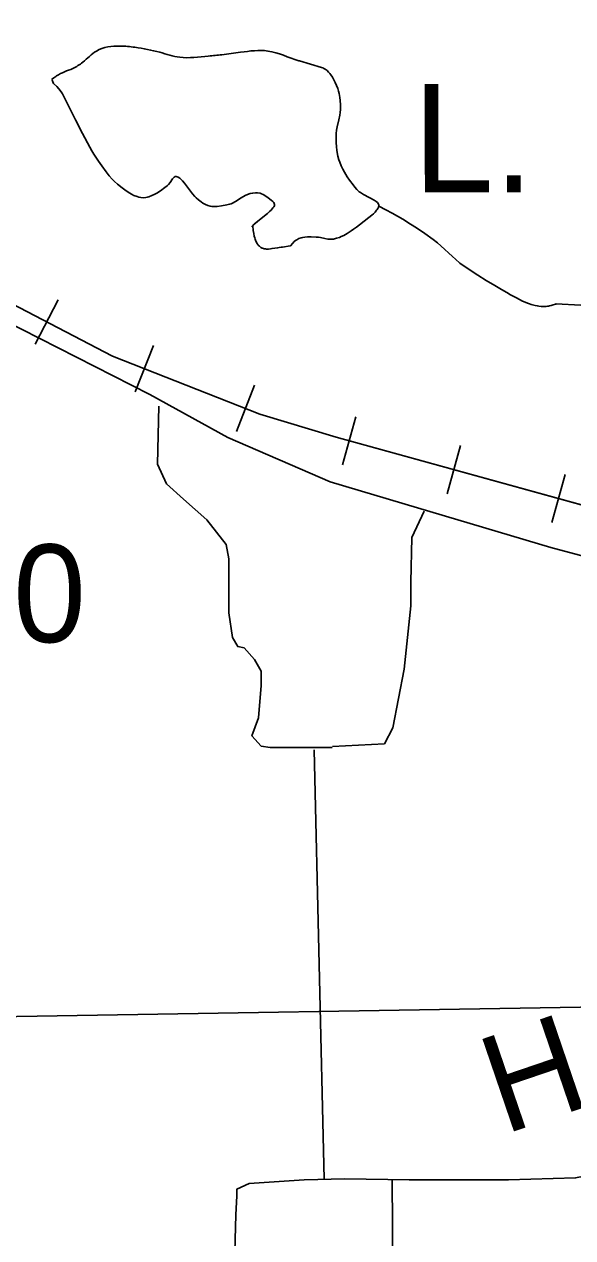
# Model space of a CAD drawing. Extents: x 2480962 to 2688785, y 277103 to 599240.
# Drawn here: x 2525594 to 2528120, y 441764 to 447355 of the extents above; entities that cross this region are included whole.
import ezdxf

# ---------------------------------------------------------------- set-up
doc = ezdxf.new("R2010")
doc.units = 0
for name, color, linetype in [('Lakes and Ponds', 7, 'Continuous'), ('Lakes and Ponds Text', 7, 'Continuous'), ('Local Roads Improved', 7, 'Continuous'), ('Local Roads Paved', 7, 'Continuous'), ('Narrow River Creek and Branch and Slough', 7, 'Continuous'), ('Railroads', 7, 'Continuous'), ('Section Lines', 7, 'Continuous'), ('Section Numbers', 7, 'Continuous'), ('Uninventoried Roads and Features', 7, 'Continuous')]:
    doc.layers.add(name, color=color, linetype=linetype)

msp = doc.modelspace()

# ---------------------------------------------------------------- linework, layer by layer
at = {"layer": 'Lakes and Ponds'}
msp.add_line((2526861.484, 447186.06), (2526858.284, 447187.027), dxfattribs=at)
for points in [[(2526858.284, 447187.027), (2526859.884, 447186.543), (2526861.484, 447186.06), (2526911.927, 447171.167), (2526962.384, 447156.13), (2526968.734, 447153.827), (2526974.397, 447151.148), (2526979.46, 447148.209), (2526988.34, 447141.68), (2526995.492, 447134.993), (2527001.305, 447128.495), (2527006.071, 447122.38), (2527013.745, 447110.879), (2527018.988, 447101.732), (2527026.115, 447087.462), (2527032.469, 447072.893), (2527037.664, 447059.085), (2527041.427, 447046.994), (2527044.148, 447036.411), (2527047.695, 447017.886), (2527049.403, 447003.994), (2527050.555, 446983.167), (2527050.167, 446962.368), (2527048.85, 446948.472), (2527046.909, 446936.313), (2527042.406, 446915.038), (2527035.203, 446883.124), (2527032.442, 446867.166), (2527030.886, 446851.207), (2527030.345, 446836.159), (2527030.547, 446809.675), (2527031.855, 446789.738), (2527033.598, 446774.774), (2527035.379, 446763.559), (2527038.884, 446746.768), (2527043.477, 446730.038), (2527046.726, 446720.31), (2527053.889, 446702.464), (2527061.149, 446687.29), (2527068.138, 446674.366), (2527081.48, 446652.582), (2527092.138, 446636.975), (2527108.62, 446614.809), (2527116.874, 446604.312), (2527125.008, 446594.222), (2527130.262, 446588.7), (2527136.262, 446583.725), (2527142.666, 446579.217), (2527156.173, 446571.106), (2527181.911, 446557.652), (2527191.366, 446552.738), (2527199.203, 446548.452), (2527205.573, 446544.694), (2527210.669, 446541.386), (2527214.694, 446538.467), (2527220.585, 446533.284), (2527223.888, 446529.314), (2527225.652, 446526.279), (2527227.022, 446521.619), (2527227.085, 446519.233), (2527226.702, 446516.807), (2527224.99, 446511.71), (2527222.614, 446506.843), (2527219.763, 446502.212), (2527216.587, 446497.818), (2527209.465, 446489.47), (2527202.16, 446482.078), (2527195.095, 446475.573), (2527181.594, 446464.167), (2527159.868, 446447.229), (2527138.305, 446430.844), (2527123.61, 446419.649), (2527110.941, 446410.326), (2527099.91, 446402.607), (2527080.499, 446390.285), (2527065.651, 446382.202), (2527054.242, 446376.89), (2527045.484, 446373.367), (2527031.953, 446368.884), (2527017.861, 446365.442), (2527007.946, 446364.324), (2526999.263, 446364.566), (2526991.663, 446365.484), (2526978.356, 446368.103), (2526958.394, 446372.544), (2526948.416, 446374.091), (2526938.444, 446374.631), (2526915.968, 446375.149), (2526899.102, 446375.412), (2526886.47, 446374.716), (2526877.015, 446373.344), (2526869.94, 446371.688), (2526859.356, 446367.983), (2526854.079, 446365.496), (2526848.815, 446362.534), (2526842.509, 446358.164), (2526837.685, 446354.031), (2526830.37, 446346.31), (2526820.661, 446334.25), (2526819.323, 446333.649), (2526782.784, 446328.137)], [(2526646.039, 446425.819), (2526658.262, 446437.761), (2526670.223, 446448.061), (2526714.241, 446483.51), (2526724.109, 446492.337), (2526730.805, 446498.977), (2526739.385, 446508.988), (2526742.891, 446514.027), (2526745.8, 446519.091), (2526746.772, 446521.868), (2526746.947, 446524.526), (2526745.557, 446529.628), (2526742.746, 446534.186), (2526739.273, 446538.22), (2526731.44, 446545.317), (2526717.225, 446555.832), (2526702.745, 446565.849), (2526694.209, 446571.017), (2526686.59, 446574.318), (2526679.853, 446576.363), (2526668.015, 446578.293), (2526659.195, 446578.57), (2526646.251, 446577.517), (2526633.894, 446575.22), (2526621.885, 446571.341), (2526611.57, 446566.426), (2526593.778, 446555.647), (2526567.121, 446538.356), (2526553.532, 446531.15), (2526546.617, 446528.299), (2526539.599, 446526.099), (2526526.373, 446522.8), (2526501.907, 446517.876), (2526483.023, 446515.703), (2526468.878, 446515.383), (2526458.413, 446516.071), (2526450.703, 446517.19), (2526439.445, 446519.96), (2526428.662, 446524.19), (2526416.911, 446530.7), (2526408.512, 446536.377), (2526396.675, 446545.638), (2526385.871, 446555.12), (2526380.083, 446560.792), (2526369.294, 446573.138), (2526331.905, 446622.614), (2526322.575, 446633.564), (2526315.563, 446640.682), (2526310.292, 446645.242), (2526302.36, 446650.583), (2526298.381, 446652.487), (2526294.391, 446653.821), (2526291.832, 446654.047), (2526289.439, 446653.515), (2526284.96, 446650.849), (2526281.04, 446647.057), (2526277.603, 446642.898), (2526265.428, 446625.472), (2526259.2, 446617.225), (2526256.037, 446613.741), (2526252.835, 446610.885), (2526242.01, 446602.616), (2526221.304, 446587.753), (2526204.728, 446577.18), (2526191.942, 446570.077), (2526182.253, 446565.429), (2526167.711, 446559.868), (2526160.493, 446557.843), (2526153.345, 446556.398), (2526141.627, 446555.601), (2526131.132, 446556.512), (2526121.825, 446558.411), (2526113.627, 446560.831), (2526099.262, 446566.555), (2526088.563, 446571.903), (2526072.811, 446581.243), (2526057.64, 446591.695), (2526044.87, 446601.291), (2526024.158, 446618.199), (2526009.835, 446631.245), (2525999.686, 446641.387), (2525985.285, 446657.4), (2525971.707, 446674.659), (2525951.274, 446702.688), (2525936.384, 446723.807), (2525915.165, 446756.045), (2525905.218, 446772.57), (2525895.81, 446789.461), (2525862.82, 446852.131), (2525830.304, 446914.997), (2525803.064, 446969.934), (2525775.627, 447024.887), (2525769.747, 447035.101), (2525764.017, 447043.564), (2525752.875, 447057.546), (2525743.757, 447067.548), (2525729.192, 447082.184), (2525722.16, 447096.89)], [(2526782.784, 446328.137), (2526782.582, 446328.037), (2526777.636, 446327.734), (2526767.759, 446326.652), (2526761.183, 446325.674), (2526734.928, 446321.262), (2526727.433, 446320.286), (2526718.869, 446319.57), (2526714.3, 446319.416), (2526709.425, 446319.46), (2526705.719, 446319.724), (2526701.999, 446320.268), (2526699.523, 446320.783), (2526696.241, 446321.659), (2526691.929, 446323.155), (2526689.512, 446324.176), (2526686.803, 446325.488), (2526683.794, 446327.175), (2526680.487, 446329.342), (2526676.913, 446332.126), (2526675.109, 446333.742), (2526673.271, 446335.565), (2526671.417, 446337.622), (2526669.571, 446339.94), (2526667.762, 446342.553), (2526666.03, 446345.496), (2526662.525, 446352.542), (2526659.544, 446359.602), (2526657.817, 446364.317), (2526655.803, 446370.617), (2526653.564, 446379.038), (2526651.211, 446390.314), (2526648.816, 446405.444), (2526646.039, 446425.819)]]:
    msp.add_lwpolyline(points, dxfattribs=at)
msp.add_spline([(2525719.87, 447100.964), (2525739.718, 447114.459), (2525743.323, 447117.118), (2525817.751, 447151.492), (2525863.554, 447180.137), (2525926.532, 447231.698), (2526035.312, 447254.614), (2526104.015, 447248.885), (2526218.521, 447225.969), (2526310.126, 447203.053), (2526441.807, 447208.782), (2526504.785, 447214.511), (2526590.664, 447225.969), (2526716.621, 447231.698), (2526858.284, 447187.027), (2526861.484, 447186.06)], degree=3, dxfattribs=at)
at = {"layer": 'Local Roads Improved'}
msp.add_lwpolyline([(2527435.886, 445112.129), (2527379.234, 444990.108), (2527374.876, 444785.288), (2527374.876, 444676.341), (2527344.371, 444384.364), (2527292.076, 444114.176), (2527252.855, 444040.092), (2527013.172, 444027.018)], dxfattribs=at)
at = {"layer": 'Local Roads Paved'}
msp.add_line((2526928.829, 444011.457), (2526975.586, 442034.925), dxfattribs=at)
for points in [[(2531584.991, 436471.544), (2531655.475, 437408.984), (2531676.62, 437909.422), (2531648.427, 438374.618), (2531627.281, 439368.445), (2531613.185, 440094.432), (2531606.136, 440707.645), (2531549.749, 442695.3), (2531535.652, 443893.531), (2531514.507, 443964.015), (2530992.924, 444119.081), (2530471.34, 444274.146), (2529047.559, 444668.857), (2528018.49, 444943.746), (2527405.277, 445127.005), (2527003.517, 445246.828), (2526531.273, 445451.232), (2526171.804, 445648.588), (2525410.574, 446036.251), (2524938.33, 446311.139), (2524423.795, 446564.883), (2523387.678, 447114.659), (2522922.482, 447375.451), (2522400.899, 447657.388)], [(2527012.21, 444023.368), (2526726.333, 444023.368), (2526684.643, 444029.324), (2526642.953, 444076.97), (2526672.731, 444160.351), (2526684.643, 444309.245), (2526684.643, 444374.758), (2526654.864, 444428.36), (2526607.218, 444481.962), (2526577.439, 444487.918), (2526553.616, 444529.608), (2526535.749, 444642.768), (2526535.749, 444892.91), (2526523.837, 444958.423), (2526434.501, 445071.583), (2526327.297, 445166.875), (2526249.872, 445238.344), (2526208.182, 445327.68), (2526214.138, 445595.69)], [(2526564.311, 441699.913), (2526568.669, 441869.87), (2526573.027, 441957.028), (2526573.027, 441987.533), (2526629.679, 442013.68), (2526882.436, 442031.112), (2527069.825, 442035.47), (2527366.16, 442031.112), (2527823.737, 442031.112), (2528133.146, 442039.827), (2528220.303, 442057.259), (2528830.406, 442253.363), (2529144.173, 442340.521), (2529396.929, 442379.742), (2529845.791, 442405.889), (2529972.169, 442405.889), (2530115.979, 442414.605), (2530220.568, 442414.605), (2530290.294, 442371.026), (2530386.167, 442314.374), (2530564.84, 442275.153), (2530891.68, 442240.29), (2531113.932, 442227.216), (2531567.151, 442314.374)], [(2527287.718, 442031.112), (2527296.434, 440985.222)]]:
    msp.add_lwpolyline(points, dxfattribs=at)
at = {"layer": 'Narrow River Creek and Branch and Slough'}
for points in [[(2526858.284, 447187.027), (2526859.884, 447186.543), (2526861.484, 447186.06), (2526911.927, 447171.167), (2526962.384, 447156.13), (2526968.734, 447153.827), (2526974.397, 447151.148), (2526979.46, 447148.209), (2526988.34, 447141.68), (2526995.492, 447134.993), (2527001.305, 447128.495), (2527006.071, 447122.38), (2527013.745, 447110.879), (2527018.988, 447101.732), (2527026.115, 447087.462), (2527032.469, 447072.893), (2527037.664, 447059.085), (2527041.427, 447046.994), (2527044.148, 447036.411), (2527047.695, 447017.886), (2527049.403, 447003.994), (2527050.555, 446983.167), (2527050.167, 446962.368), (2527048.85, 446948.472), (2527046.909, 446936.313), (2527042.406, 446915.038), (2527035.203, 446883.124), (2527032.442, 446867.166), (2527030.886, 446851.207), (2527030.345, 446836.159), (2527030.547, 446809.675), (2527031.855, 446789.738), (2527033.598, 446774.774), (2527035.379, 446763.559), (2527038.884, 446746.768), (2527043.477, 446730.038), (2527046.726, 446720.31), (2527053.889, 446702.464), (2527061.149, 446687.29), (2527068.138, 446674.366), (2527081.48, 446652.582), (2527092.138, 446636.975), (2527108.62, 446614.809), (2527116.874, 446604.312), (2527125.008, 446594.222), (2527130.262, 446588.7), (2527136.262, 446583.725), (2527142.666, 446579.217), (2527156.173, 446571.106), (2527181.911, 446557.652), (2527191.366, 446552.738), (2527199.203, 446548.452), (2527205.573, 446544.694), (2527210.669, 446541.386), (2527214.694, 446538.467), (2527220.585, 446533.284), (2527223.888, 446529.314), (2527225.652, 446526.279), (2527227.022, 446521.619), (2527227.085, 446519.233), (2527226.702, 446516.807), (2527224.99, 446511.71), (2527222.614, 446506.843), (2527219.763, 446502.212), (2527216.587, 446497.818), (2527209.465, 446489.47), (2527202.16, 446482.078), (2527195.095, 446475.573), (2527181.594, 446464.167), (2527159.868, 446447.229), (2527138.305, 446430.844), (2527123.61, 446419.649), (2527110.941, 446410.326), (2527099.91, 446402.607), (2527080.499, 446390.285), (2527065.651, 446382.202), (2527054.242, 446376.89), (2527045.484, 446373.367), (2527031.953, 446368.884), (2527017.861, 446365.442), (2527007.946, 446364.324), (2526999.263, 446364.566), (2526991.663, 446365.484), (2526978.356, 446368.103), (2526958.394, 446372.544), (2526948.416, 446374.091), (2526938.444, 446374.631), (2526915.968, 446375.149), (2526899.102, 446375.412), (2526886.47, 446374.716), (2526877.015, 446373.344), (2526869.94, 446371.688), (2526859.356, 446367.983), (2526854.079, 446365.496), (2526848.815, 446362.534), (2526842.509, 446358.164), (2526837.685, 446354.031), (2526830.37, 446346.31), (2526820.661, 446334.25), (2526819.323, 446333.649), (2526782.784, 446328.137)], [(2526641.461, 446421.346), (2526653.684, 446433.288), (2526670.223, 446448.061), (2526714.241, 446483.51), (2526724.109, 446492.337), (2526730.805, 446498.977), (2526739.385, 446508.988), (2526742.891, 446514.027), (2526745.8, 446519.091), (2526746.772, 446521.868), (2526746.947, 446524.526), (2526745.557, 446529.628), (2526742.746, 446534.186), (2526739.273, 446538.22), (2526731.44, 446545.317), (2526717.225, 446555.832), (2526702.745, 446565.849), (2526694.209, 446571.017), (2526686.59, 446574.318), (2526679.853, 446576.363), (2526668.015, 446578.293), (2526659.195, 446578.57), (2526646.251, 446577.517), (2526633.894, 446575.22), (2526621.885, 446571.341), (2526611.57, 446566.426), (2526593.778, 446555.647), (2526567.121, 446538.356), (2526553.532, 446531.15), (2526546.617, 446528.299), (2526539.599, 446526.099), (2526526.373, 446522.8), (2526501.907, 446517.876), (2526483.023, 446515.703), (2526468.878, 446515.383), (2526458.413, 446516.071), (2526450.703, 446517.19), (2526439.445, 446519.96), (2526428.662, 446524.19), (2526416.911, 446530.7), (2526408.512, 446536.377), (2526396.675, 446545.638), (2526385.871, 446555.12), (2526380.083, 446560.792), (2526369.294, 446573.138), (2526331.905, 446622.614), (2526322.575, 446633.564), (2526315.563, 446640.682), (2526310.292, 446645.242), (2526302.36, 446650.583), (2526298.381, 446652.487), (2526294.391, 446653.821), (2526291.832, 446654.047), (2526289.439, 446653.515), (2526284.96, 446650.849), (2526281.04, 446647.057), (2526277.603, 446642.898), (2526265.428, 446625.472), (2526259.2, 446617.225), (2526256.037, 446613.741), (2526252.835, 446610.885), (2526242.01, 446602.616), (2526221.304, 446587.753), (2526204.728, 446577.18), (2526191.942, 446570.077), (2526182.253, 446565.429), (2526167.711, 446559.868), (2526160.493, 446557.843), (2526153.345, 446556.398), (2526141.627, 446555.601), (2526131.132, 446556.512), (2526121.825, 446558.411), (2526113.627, 446560.831), (2526099.262, 446566.555), (2526088.563, 446571.903), (2526072.811, 446581.243), (2526057.64, 446591.695), (2526044.87, 446601.291), (2526024.158, 446618.199), (2526009.835, 446631.245), (2525999.686, 446641.387), (2525985.285, 446657.4), (2525971.707, 446674.659), (2525951.274, 446702.688), (2525936.384, 446723.807), (2525915.165, 446756.045), (2525905.218, 446772.57), (2525895.81, 446789.461), (2525862.82, 446852.131), (2525830.304, 446914.997), (2525803.064, 446969.934), (2525775.627, 447024.887), (2525769.747, 447035.101), (2525764.017, 447043.564), (2525752.875, 447057.546), (2525743.757, 447067.548), (2525729.192, 447082.184), (2525726.46, 447089.561)], [(2526646.039, 446425.819), (2526658.262, 446437.761), (2526670.223, 446448.061), (2526714.241, 446483.51), (2526724.109, 446492.337), (2526730.805, 446498.977), (2526739.385, 446508.988), (2526742.891, 446514.027), (2526745.8, 446519.091), (2526746.772, 446521.868), (2526746.947, 446524.526), (2526745.557, 446529.628), (2526742.746, 446534.186), (2526739.273, 446538.22), (2526731.44, 446545.317), (2526717.225, 446555.832), (2526702.745, 446565.849), (2526694.209, 446571.017), (2526686.59, 446574.318), (2526679.853, 446576.363), (2526668.015, 446578.293), (2526659.195, 446578.57), (2526646.251, 446577.517), (2526633.894, 446575.22), (2526621.885, 446571.341), (2526611.57, 446566.426), (2526593.778, 446555.647), (2526567.121, 446538.356), (2526553.532, 446531.15), (2526546.617, 446528.299), (2526539.599, 446526.099), (2526526.373, 446522.8), (2526501.907, 446517.876), (2526483.023, 446515.703), (2526468.878, 446515.383), (2526458.413, 446516.071), (2526450.703, 446517.19), (2526439.445, 446519.96), (2526428.662, 446524.19), (2526416.911, 446530.7), (2526408.512, 446536.377), (2526396.675, 446545.638), (2526385.871, 446555.12), (2526380.083, 446560.792), (2526369.294, 446573.138), (2526331.905, 446622.614), (2526322.575, 446633.564), (2526315.563, 446640.682), (2526310.292, 446645.242), (2526302.36, 446650.583), (2526298.381, 446652.487), (2526294.391, 446653.821), (2526291.832, 446654.047), (2526289.439, 446653.515), (2526284.96, 446650.849), (2526281.04, 446647.057), (2526277.603, 446642.898), (2526265.428, 446625.472), (2526259.2, 446617.225), (2526256.037, 446613.741), (2526252.835, 446610.885), (2526242.01, 446602.616), (2526221.304, 446587.753), (2526204.728, 446577.18), (2526191.942, 446570.077), (2526182.253, 446565.429), (2526167.711, 446559.868), (2526160.493, 446557.843), (2526153.345, 446556.398), (2526141.627, 446555.601), (2526131.132, 446556.512), (2526121.825, 446558.411), (2526113.627, 446560.831), (2526099.262, 446566.555), (2526088.563, 446571.903), (2526072.811, 446581.243), (2526057.64, 446591.695), (2526044.87, 446601.291), (2526024.158, 446618.199), (2526009.835, 446631.245), (2525999.686, 446641.387), (2525985.285, 446657.4), (2525971.707, 446674.659), (2525951.274, 446702.688), (2525936.384, 446723.807), (2525915.165, 446756.045), (2525905.218, 446772.57), (2525895.81, 446789.461), (2525862.82, 446852.131), (2525830.304, 446914.997), (2525803.064, 446969.934), (2525775.627, 447024.887), (2525769.747, 447035.101), (2525764.017, 447043.564), (2525752.875, 447057.546), (2525743.757, 447067.548), (2525729.192, 447082.184), (2525729.192, 447082.184)], [(2527226.702, 446516.807), (2527259.891, 446500.08), (2527288.436, 446484.839), (2527337.36, 446456.827), (2527373.269, 446434.713), (2527399.802, 446417.511), (2527439.023, 446390.732), (2527477.632, 446362.795), (2527496.407, 446347.983), (2527512.243, 446334.333), (2527565.878, 446284.587), (2527579.445, 446272.39), (2527600.384, 446254.846), (2527611.225, 446246.539), (2527622.378, 446238.622), (2527656.555, 446215.978), (2527682.472, 446199.469), (2527721.701, 446175.223), (2527761.227, 446151.291), (2527792.516, 446132.619), (2527815.959, 446118.996), (2527833.723, 446108.964), (2527860.951, 446094.164), (2527874.939, 446086.859), (2527889.245, 446079.606), (2527900.871, 446074.149), (2527911.165, 446069.889), (2527920.249, 446066.569), (2527928.246, 446063.985), (2527935.274, 446061.974), (2527947.623, 446059.033), (2527956.911, 446057.323), (2527963.883, 446056.328), (2527974.338, 446055.305), (2527984.774, 446054.861), (2527991.889, 446054.964), (2527998.15, 446055.381), (2528003.645, 446055.988), (2528008.458, 446056.7), (2528012.668, 446057.457), (2528020.023, 446059.077), (2528025.517, 446060.53), (2528044.53, 446066.752), (2528041.79, 446066.045)], [(2528042.751, 446066.752), (2528387.027, 446048.787)]]:
    msp.add_lwpolyline(points, dxfattribs=at)
at = {"layer": 'Railroads'}
for p, q in [((2525750.008, 446085.803), (2525643.991, 445881.694)), ((2525750.008, 446085.803), (2525643.991, 445881.694)), ((2526189.581, 445875.306), (2526105.48, 445661.234)), ((2526189.581, 445875.306), (2526105.48, 445661.234)), ((2526654.956, 445692.479), (2526570.855, 445478.406)), ((2526654.956, 445692.479), (2526570.855, 445478.406)), ((2527120.4, 445546.835), (2527059.211, 445325.124)), ((2527120.4, 445546.835), (2527059.211, 445325.124)), ((2527030.858, 445452.248), (2544991.828, 440495.215)), ((2527602.381, 445413.813), (2527541.191, 445192.102)), ((2527602.381, 445413.813), (2527541.191, 445192.102)), ((2528084.362, 445280.792), (2528023.172, 445059.081)), ((2528084.362, 445280.792), (2528023.172, 445059.081))]:
    msp.add_line(p, q, dxfattribs=at)
for points in [[(2504457.222, 450568.165), (2520855.254, 448452.084), (2521247.687, 448380.391), (2521630.476, 448268.069), (2521999.426, 448116.348), (2522298.814, 447957.824), (2522298.813, 447957.824), (2525353.968, 446161.924), (2526001.076, 445825.806), (2526679.773, 445559.173), (2527030.858, 445452.248), (2544991.828, 440495.215), (2545784.966, 440320.413), (2546592.032, 440229.478), (2546781.298, 440220.456), (2557380.702, 439844.874), (2557380.701, 439844.874), (2557789.911, 439808.861), (2557931.671, 439786.211), (2566903.276, 438184.008)], [(2504457.222, 450568.165), (2520855.254, 448452.084), (2521247.687, 448380.391), (2521630.476, 448268.069), (2521999.426, 448116.348), (2522298.814, 447957.824), (2522298.813, 447957.824), (2525353.968, 446161.924), (2526001.076, 445825.806), (2526679.773, 445559.173), (2527030.858, 445452.248), (2544991.828, 440495.215), (2545784.966, 440320.413), (2546592.032, 440229.478), (2546781.298, 440220.456), (2557380.702, 439844.874), (2557380.701, 439844.874), (2557789.911, 439808.861), (2557931.671, 439786.211), (2566903.276, 438184.008)], [(2525353.968, 446161.924), (2526001.076, 445825.806), (2526679.773, 445559.173), (2527030.858, 445452.248)]]:
    msp.add_lwpolyline(points, dxfattribs=at)
at = {"layer": 'Section Lines'}
msp.add_line((2529008.303, 442841.299), (2523443.23, 442747.157), dxfattribs=at)

# ---------------------------------------------------------------- texts
at = {"layer": 'Lakes and Ponds Text'}
msp.add_text('L.', height=500, rotation=0.033711, dxfattribs=at).set_placement((2527384.021, 446580.512))
at = {"layer": 'Section Numbers'}
msp.add_text('20', height=450, rotation=359.979556, dxfattribs=at).set_placement((2525208.786, 444508.383))
at = {"layer": 'Uninventoried Roads and Features'}
msp.add_text('Horizon', height=450, rotation=18.826136, dxfattribs=at).set_placement((2527802.501, 442238.135))

doc.saveas('drawing.dxf')
